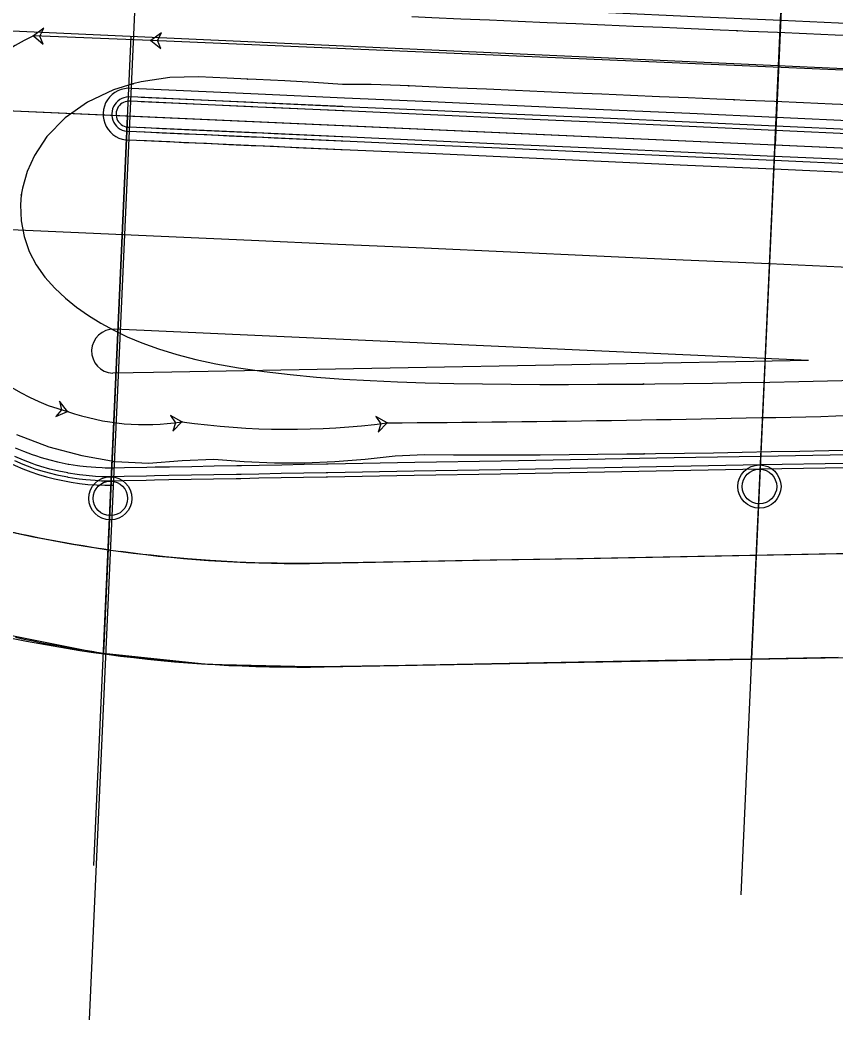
# Model space of a CAD drawing. Extents: x -70 to 701944, y -4 to 666871.
# Drawn here: x 667104.8 to 667199.3, y 656473.2 to 656589 of the extents above; entities that cross this region are included whole.
import ezdxf

# ---------------------------------------------------------------- set-up
doc = ezdxf.new("R2010")
doc.units = 0
for name, color, linetype in [('R_Detour', 7, 'Continuous'), ('R_Draft', 7, 'Continuous'), ('R_Horz Alg', 7, 'Continuous'), ('R_No Plot', 7, 'Continuous'), ('R_Proposed Road', 7, 'Continuous'), ('R_Striping', 7, 'Continuous'), ('R_Water', 7, 'Continuous'), ('T_Vehicle Path Lt Minor', 7, 'Continuous')]:
    doc.layers.add(name, color=color, linetype=linetype)

msp = doc.modelspace()

# ---------------------------------------------------------------- linework, layer by layer
at = {"layer": 'R_Detour'}
for p, q in [((667197.76, 656697.4), (667192.62, 656583.69)), ((667113.36, 656491.08), (667117.7, 656587.07)), ((667188.29, 656487.69), (667192.62, 656583.69))]:
    msp.add_line(p, q, dxfattribs=at)
at = {"layer": 'R_Draft'}
msp.add_line((667112.85, 656473.21), (667123.53, 656709.54), dxfattribs=at)
msp.add_arc((667115.16, 656562.11), 27, 205.1149, 271.0324, dxfattribs=at)
at = {"layer": 'R_Horz Alg'}
msp.add_line((667725.26, 656559.62), (664961.47, 656684.5), dxfattribs=at)
msp.add_lwpolyline([(667192.31, 656576.69), (667192.94, 656590.68)], dxfattribs=at)
at = {"layer": 'R_No Plot'}
for p, q in [((667813.84, 656555.62), (664810.54, 656691.32)), ((667725.26, 656559.62), (664961.47, 656684.5))]:
    msp.add_line(p, q, dxfattribs=at)
for points in [[(667104.77, 656633.21), (667194.68, 656629.14), (667192.23, 656574.48), (667102.28, 656578.51)], [(667194.68, 656629.14), (667294.57, 656624.63), (667292.11, 656569.97), (667192.23, 656574.48)], [(667102.28, 656578.51), (667099.59, 656518.56), (667114.47, 656515.6), (667117.28, 656577.84)], [(667117.28, 656577.84), (667114.47, 656515.66), (667126.51, 656514.4), (667140.02, 656514.09), (667189.52, 656514.99), (667192.23, 656574.48)], [(667192.21, 656574.49), (667189.52, 656514.99), (667289.7, 656516.8), (667292.11, 656569.97)]]:
    msp.add_lwpolyline(points, close=True, dxfattribs=at)
for centre in [(667190.42, 656534.97), (667115.28, 656533.6)]:
    msp.add_circle(centre, 2.5, dxfattribs=at)
at = {"layer": 'R_Proposed Road'}
for points in [[(667317.52, 656572.04), (667312.23, 656572.28), (667302.24, 656572.73), (667292.25, 656573.18), (667282.26, 656573.63), (667272.27, 656574.08), (667262.28, 656574.53), (667252.29, 656574.99), (667242.3, 656575.44), (667241.7, 656575.46), (667239.8, 656575.55), (667232.31, 656575.89), (667222.32, 656576.34), (667212.33, 656576.79), (667202.34, 656577.24), (667192.35, 656577.69), (667182.36, 656578.14), (667172.37, 656578.6), (667162.38, 656579.05), (667152.39, 656579.5), (667142.4, 656579.95), (667132.41, 656580.4), (667117.74, 656581.06)], [(667317.48, 656571.04), (667312.18, 656571.28), (667302.2, 656571.73), (667292.21, 656572.18), (667282.22, 656572.63), (667272.23, 656573.08), (667262.24, 656573.54), (667252.25, 656573.99), (667242.26, 656574.44), (667241.66, 656574.46), (667239.76, 656574.55), (667232.27, 656574.89), (667222.28, 656575.34), (667212.29, 656575.79), (667202.3, 656576.24), (667192.31, 656576.69), (667182.32, 656577.15), (667172.33, 656577.6), (667162.34, 656578.05), (667152.35, 656578.5), (667142.36, 656578.95), (667132.37, 656579.4), (667117.66, 656580.07)], [(667202.3, 656576.24), (667192.31, 656576.69), (667182.32, 656577.15), (667172.33, 656577.6), (667162.34, 656578.05), (667152.35, 656578.5), (667142.36, 656578.95), (667142.19, 656578.96), (667139.6, 656579.08), (667137, 656579.19), (667134.41, 656579.31), (667132.37, 656579.4), (667131.81, 656579.43), (667129.22, 656579.55), (667126.62, 656579.66), (667124.03, 656579.78), (667122.38, 656579.85), (667121.44, 656579.9), (667118.85, 656580.01)], [(667317.46, 656570.54), (667312.16, 656570.78), (667302.17, 656571.23), (667292.18, 656571.68), (667282.19, 656572.13), (667272.2, 656572.58), (667262.21, 656573.04), (667252.22, 656573.49), (667242.23, 656573.94), (667241.63, 656573.97), (667239.74, 656574.05), (667232.24, 656574.39), (667222.25, 656574.84), (667212.26, 656575.29), (667202.27, 656575.74), (667192.28, 656576.2), (667182.29, 656576.65), (667172.31, 656577.1), (667162.32, 656577.55), (667152.33, 656578), (667142.34, 656578.45), (667132.35, 656578.9), (667117.62, 656579.57)], [(667202.27, 656575.74), (667192.28, 656576.2), (667182.29, 656576.65), (667172.31, 656577.1), (667162.32, 656577.55), (667152.33, 656578), (667142.34, 656578.45), (667142.16, 656578.46), (667139.57, 656578.58), (667136.98, 656578.69), (667134.38, 656578.81), (667132.35, 656578.9), (667131.79, 656578.93), (667129.19, 656579.05), (667126.6, 656579.16), (667124.01, 656579.28), (667122.36, 656579.35), (667121.42, 656579.4), (667118.83, 656579.51)], [(667317.32, 656567.54), (667312.03, 656567.78), (667302.04, 656568.23), (667292.05, 656568.68), (667282.06, 656569.14), (667272.07, 656569.59), (667262.08, 656570.04), (667252.09, 656570.49), (667242.1, 656570.94), (667241.5, 656570.97), (667239.6, 656571.05), (667232.11, 656571.39), (667222.12, 656571.84), (667212.13, 656572.3), (667202.14, 656572.75), (667192.15, 656573.2), (667182.16, 656573.65), (667172.17, 656574.1), (667162.18, 656574.55), (667152.19, 656575), (667142.2, 656575.45), (667132.21, 656575.91), (667117.47, 656576.57)], [(667202.14, 656572.75), (667192.15, 656573.2), (667182.16, 656573.65), (667172.17, 656574.1), (667162.18, 656574.55), (667152.19, 656575), (667142.2, 656575.45), (667142.03, 656575.46), (667139.44, 656575.58), (667136.84, 656575.7), (667134.25, 656575.81), (667132.21, 656575.91), (667131.65, 656575.93), (667129.06, 656576.05), (667126.46, 656576.17), (667123.87, 656576.28), (667122.22, 656576.36), (667121.28, 656576.4), (667118.69, 656576.52)], [(667317.3, 656567.04), (667312, 656567.28), (667302.01, 656567.73), (667292.02, 656568.19), (667282.03, 656568.64), (667272.05, 656569.09), (667262.06, 656569.54), (667252.07, 656569.99), (667242.08, 656570.44), (667241.48, 656570.47), (667239.58, 656570.55), (667232.09, 656570.89), (667222.1, 656571.34), (667212.11, 656571.8), (667202.12, 656572.25), (667192.13, 656572.7), (667182.14, 656573.15), (667172.15, 656573.6), (667162.16, 656574.05), (667152.17, 656574.5), (667142.18, 656574.96), (667132.19, 656575.41), (667117.47, 656576.07)], [(667202.12, 656572.25), (667192.13, 656572.7), (667182.14, 656573.15), (667172.15, 656573.6), (667162.16, 656574.05), (667152.17, 656574.5), (667142.18, 656574.96), (667142.01, 656574.96), (667139.41, 656575.08), (667136.82, 656575.2), (667134.23, 656575.31), (667132.19, 656575.41), (667131.63, 656575.43), (667129.04, 656575.55), (667126.44, 656575.67), (667123.85, 656575.78), (667122.2, 656575.86), (667121.26, 656575.9), (667118.67, 656576.02)], [(667317.25, 656566.04), (667311.96, 656566.28), (667301.97, 656566.73), (667291.98, 656567.19), (667281.99, 656567.64), (667272, 656568.09), (667262.01, 656568.54), (667252.02, 656568.99), (667242.03, 656569.44), (667241.43, 656569.47), (667239.53, 656569.56), (667232.04, 656569.89), (667222.05, 656570.35), (667212.06, 656570.8), (667202.07, 656571.25), (667192.08, 656571.7), (667182.09, 656572.15), (667172.1, 656572.6), (667162.11, 656573.05), (667152.12, 656573.51), (667142.13, 656573.96), (667132.14, 656574.41), (667117.44, 656575.07)], [(667202.07, 656571.25), (667192.08, 656571.7), (667182.09, 656572.15), (667172.1, 656572.6), (667162.11, 656573.05), (667152.12, 656573.51), (667142.13, 656573.96), (667141.96, 656573.96), (667139.37, 656574.08), (667136.78, 656574.2), (667134.18, 656574.32), (667132.14, 656574.41), (667131.59, 656574.43), (667128.99, 656574.55), (667126.4, 656574.67), (667123.8, 656574.78), (667122.15, 656574.86), (667121.21, 656574.9), (667118.63, 656575.02)], [(667115.74, 656537.11), (667115.74, 656537.11), (667114.67, 656537.11), (667114.33, 656537.12), (667113.6, 656537.16), (667112.53, 656537.24), (667111.75, 656537.33), (667111.47, 656537.37), (667110.46, 656537.54), (667110.41, 656537.54), (667109.36, 656537.76), (667109.19, 656537.79), (667108.32, 656538.01), (667107.29, 656538.31), (667106.65, 656538.51), (667106.27, 656538.64), (667105.27, 656539.02), (667104.28, 656539.43)], [(667115.7, 656536.1), (667115.69, 656536.1), (667114.62, 656536.1), (667114.28, 656536.11), (667113.55, 656536.15), (667112.48, 656536.23), (667111.71, 656536.33), (667111.42, 656536.36), (667110.41, 656536.53), (667110.36, 656536.54), (667109.31, 656536.75), (667109.15, 656536.79), (667108.27, 656537), (667107.24, 656537.3), (667106.61, 656537.5), (667106.23, 656537.63), (667105.22, 656538.01), (667104.24, 656538.43)], [(667200.6, 656538.65), (667190.58, 656538.46), (667180.56, 656538.28), (667170.54, 656538.1), (667160.52, 656537.92), (667150.51, 656537.74), (667140.49, 656537.56), (667140.32, 656537.55), (667137.72, 656537.51), (667135.12, 656537.46), (667132.51, 656537.41), (667130.47, 656537.38), (667129.91, 656537.37), (667127.31, 656537.32), (667124.71, 656537.27), (667122.11, 656537.23), (667120.45, 656537.2), (667119.51, 656537.18), (667116.91, 656537.13), (667115.74, 656537.11)], [(667115.67, 656535.6), (667115.67, 656535.6), (667114.6, 656535.6), (667114.26, 656535.61), (667113.53, 656535.65), (667112.46, 656535.74), (667111.68, 656535.83), (667111.4, 656535.86), (667110.39, 656536.03), (667110.34, 656536.04), (667109.29, 656536.25), (667109.13, 656536.29), (667108.25, 656536.5), (667107.22, 656536.8), (667106.59, 656537), (667106.2, 656537.13), (667105.2, 656537.51), (667104.21, 656537.93)], [(667200.53, 656537.15), (667190.51, 656536.97), (667180.49, 656536.78), (667170.48, 656536.6), (667160.46, 656536.42), (667150.44, 656536.24), (667140.42, 656536.06), (667140.25, 656536.06), (667137.65, 656536.01), (667135.05, 656535.96), (667132.45, 656535.92), (667130.4, 656535.88), (667129.84, 656535.87), (667127.24, 656535.82), (667124.64, 656535.77), (667122.04, 656535.73), (667120.38, 656535.7), (667119.44, 656535.68), (667116.85, 656535.63), (667115.67, 656535.6)], [(667200.55, 656537.65), (667190.53, 656537.47), (667180.52, 656537.28), (667170.5, 656537.1), (667160.48, 656536.92), (667150.46, 656536.74), (667140.44, 656536.56), (667140.27, 656536.56), (667137.67, 656536.51), (667135.07, 656536.46), (667132.47, 656536.41), (667130.42, 656536.38), (667129.87, 656536.37), (667127.26, 656536.32), (667124.66, 656536.27), (667122.06, 656536.23), (667120.41, 656536.2), (667119.46, 656536.18), (667116.87, 656536.13), (667115.7, 656536.1)], [(667115.31, 656527.6), (667115.31, 656527.6), (667114.24, 656527.76), (667113.91, 656527.81), (667113.18, 656527.92), (667112.12, 656528.09), (667111.34, 656528.22), (667111.06, 656528.27), (667110.05, 656528.44), (667110, 656528.45), (667108.95, 656528.64), (667108.78, 656528.67), (667107.9, 656528.84), (667106.87, 656529.04), (667106.23, 656529.17), (667105.85, 656529.25), (667104.84, 656529.46), (667103.84, 656529.68)], [(667319.55, 656529.33), (667314.84, 656529.25), (667309.53, 656529.15), (667299.52, 656528.97), (667289.5, 656528.79), (667279.48, 656528.61), (667269.46, 656528.43), (667259.44, 656528.24), (667249.42, 656528.06), (667239.4, 656527.88), (667238.8, 656527.87), (667236.9, 656527.84), (667229.38, 656527.7), (667219.36, 656527.52), (667209.35, 656527.34), (667199.33, 656527.16), (667189.31, 656526.97), (667179.29, 656526.79), (667169.27, 656526.61), (667159.26, 656526.43), (667149.24, 656526.25), (667139.8, 656526.09)], [(667200.08, 656527.16), (667190.06, 656526.98), (667180.04, 656526.79), (667170.02, 656526.61), (667160.01, 656526.43), (667149.99, 656526.25), (667139.97, 656526.07), (667139.8, 656526.09), (667137.2, 656526.07), (667134.6, 656526.08), (667132, 656526.15), (667129.97, 656526.23), (667129.41, 656526.25), (667126.82, 656526.4), (667124.22, 656526.6), (667121.64, 656526.83), (667119.99, 656527.01), (667119.05, 656527.12), (667116.48, 656527.44)], [(667114.77, 656515.61), (667114.77, 656515.61), (667113.7, 656515.77), (667113.36, 656515.82), (667112.64, 656515.93), (667111.57, 656516.1), (667110.8, 656516.23), (667110.51, 656516.28), (667109.5, 656516.46), (667109.46, 656516.47), (667108.41, 656516.66), (667108.24, 656516.69), (667107.36, 656516.85), (667106.33, 656517.06), (667105.69, 656517.18), (667105.31, 656517.26), (667104.3, 656517.48)], [(667199.54, 656515.17), (667189.52, 656514.99), (667179.5, 656514.81), (667169.48, 656514.63), (667159.46, 656514.44), (667149.45, 656514.26), (667139.43, 656514.08), (667139.26, 656514.1), (667136.66, 656514.08), (667134.06, 656514.1), (667131.46, 656514.16), (667129.42, 656514.24), (667128.87, 656514.27), (667126.27, 656514.42), (667123.68, 656514.61), (667121.1, 656514.85), (667119.45, 656515.02), (667118.51, 656515.13), (667115.94, 656515.45)]]:
    msp.add_lwpolyline(points, dxfattribs=at)
for centre, radius, start, end in [((667117.44, 656578.08), 3, 84.6551, 270.1709), ((667117.44, 656578.08), 2, 83.848, 270.5907), ((667117.44, 656578.08), 1.5, 83.2974, 271.0813), ((667137.01, 656680.07), 154, 253.6378, 271.0369), ((667137.01, 656680.07), 166, 253.6378, 271.0369)]:
    msp.add_arc(centre, radius, start, end, dxfattribs=at)
at = {"layer": 'R_Striping'}
for points in [[(667315.06, 656583.4), (667312.83, 656583.51), (667302.84, 656583.96), (667292.84, 656584.41), (667282.84, 656584.86), (667272.85, 656585.31), (667262.85, 656585.76), (667252.85, 656586.21), (667242.86, 656586.67), (667242.26, 656586.69), (667240.36, 656586.78), (667232.87, 656587.12), (667222.88, 656587.57), (667212.9, 656588.02), (667202.91, 656588.47), (667192.92, 656588.92), (667182.94, 656589.37), (667172.95, 656589.83), (667162.97, 656590.28), (667152.98, 656590.73), (667142.99, 656591.18), (667133.01, 656591.63), (667117.92, 656592.31)], [(667316.9, 656555.08), (667311.45, 656555.33), (667301.46, 656555.78), (667291.47, 656556.23), (667281.48, 656556.68), (667271.49, 656557.13), (667261.5, 656557.58), (667251.51, 656558.03), (667241.53, 656558.48), (667240.93, 656558.51), (667239.03, 656558.6), (667231.54, 656558.94), (667221.55, 656559.39), (667211.56, 656559.84), (667201.56, 656560.29), (667191.57, 656560.74), (667181.58, 656561.19), (667171.59, 656561.64), (667161.6, 656562.1), (667151.61, 656562.55), (667141.62, 656563), (667131.63, 656563.45), (667085.38, 656565.51)], [(667196.1, 656549.56), (667115.76, 656553.19)], [(667196.1, 656549.56), (667120.26, 656548.18), (667115.55, 656548.1)]]:
    msp.add_lwpolyline(points, dxfattribs=at)
msp.add_arc((667115.66, 656550.64), 2.55, 87.9513, 267.5209, dxfattribs=at)
at = {"layer": 'R_Water'}
for centre in [(667190.42, 656534.97), (667115.28, 656533.6)]:
    msp.add_circle(centre, 2, dxfattribs=at)
at = {"layer": 'T_Vehicle Path Lt Minor'}
for p, q in [((667119.98, 656586.63), (667106.37, 656587.16)), ((667258.72, 656580.68), (667119.98, 656586.63))]:
    msp.add_line(p, q, dxfattribs=at)
for points in [[(667187.86, 656587.73), (667185.86, 656587.81), (667182.52, 656587.95), (667179.19, 656588.1), (667175.85, 656588.24), (667172.52, 656588.38), (667169.18, 656588.53), (667165.85, 656588.67), (667162.51, 656588.81), (667159.18, 656588.96), (667155.84, 656589.1), (667152.51, 656589.24), (667150.17, 656589.34)], [(667201.2, 656587.15), (667199.2, 656587.24), (667195.86, 656587.38), (667192.53, 656587.52), (667189.19, 656587.67), (667187.86, 656587.73)], [(667131.15, 656582.15), (667128.82, 656582.24), (667125.48, 656582.39), (667122.15, 656582.31), (667118.86, 656581.81), (667117.88, 656581.58)], [(667149.83, 656581.35), (667148.83, 656581.39), (667145.49, 656581.53), (667142.15, 656581.52), (667138.82, 656581.73), (667135.49, 656581.96), (667132.15, 656582.1), (667131.15, 656582.15)], [(667117.88, 656581.58), (667115.64, 656580.88), (667112.65, 656579.48), (667110.04, 656577.66), (667107.92, 656575.48), (667106.48, 656573.31), (667105.64, 656571.44), (667105.1, 656569.53), (667104.97, 656568.75)], [(667187.51, 656579.73), (667185.51, 656579.82), (667182.18, 656579.96), (667178.84, 656580.1), (667175.51, 656580.25), (667172.17, 656580.39), (667168.84, 656580.53), (667165.5, 656580.68), (667162.17, 656580.82), (667158.83, 656580.96), (667155.5, 656581.1), (667152.16, 656581.25), (667149.83, 656581.35)], [(667200.85, 656579.16), (667198.85, 656579.25), (667195.52, 656579.39), (667192.18, 656579.53), (667188.85, 656579.68), (667187.51, 656579.73)], [(667104.97, 656568.75), (667104.87, 656567.6), (667104.95, 656565.72), (667105.3, 656563.91), (667105.89, 656562.19), (667106.71, 656560.62), (667107.71, 656559.21), (667108.85, 656557.94), (667110.07, 656556.79), (667111.36, 656555.75), (667112.74, 656554.78), (667114.18, 656553.89), (667115.67, 656553.07), (667117.24, 656552.32), (667118.93, 656551.6), (667120.84, 656550.9), (667122.96, 656550.25), (667125.19, 656549.68), (667127.5, 656549.18), (667130.13, 656548.71), (667133.07, 656548.28), (667136.08, 656547.93), (667139.13, 656547.65), (667142.23, 656547.42), (667145.36, 656547.24), (667148.51, 656547.1), (667151.73, 656546.99), (667155.04, 656546.91), (667158.36, 656546.85), (667161.68, 656546.81), (667165.01, 656546.8), (667168.33, 656546.79), (667171.66, 656546.81), (667174.99, 656546.83), (667176.99, 656546.84)], [(667176.99, 656546.84), (667178.32, 656546.86), (667181.65, 656546.9), (667184.98, 656546.94), (667188.31, 656547), (667191.64, 656547.06), (667194.98, 656547.12), (667198.31, 656547.19), (667201.64, 656547.27)], [(667104.42, 656541), (667108.16, 656539.57), (667111.98, 656538.55), (667115.82, 656537.88), (667119.71, 656537.69), (667123.6, 656537.98), (667127.27, 656538.13), (667130.76, 656537.86), (667134.27, 656537.73), (667137.77, 656537.73), (667141.28, 656537.87), (667144.77, 656538.14), (667148.26, 656538.54), (667151.66, 656538.66), (667155, 656538.64), (667158.35, 656538.64), (667161.69, 656538.64), (667165.03, 656538.65), (667168.38, 656538.67), (667171.72, 656538.7), (667175.06, 656538.74), (667177.07, 656538.77)], [(667177.07, 656538.77), (667178.4, 656538.78), (667181.75, 656538.83), (667185.09, 656538.89), (667188.43, 656538.95), (667191.77, 656539.01), (667195.11, 656539.08), (667198.46, 656539.16), (667201.8, 656539.23)]]:
    msp.add_lwpolyline(points, dxfattribs=at)
for points in [[(667106.37, 656587.16), (667107.52, 656586.2), (667107.12, 656587.13), (667107.59, 656588.03)], [(667119.98, 656586.63), (667121.13, 656585.67), (667120.73, 656586.6), (667121.21, 656587.49)], [(667110.33, 656543.66), (667109.41, 656544.85), (667109.61, 656543.85), (667108.95, 656543.08)], [(667123.55, 656542.47), (667122.23, 656543.19), (667122.81, 656542.35), (667122.52, 656541.38)], [(667147.33, 656542.34), (667146.03, 656543.09), (667146.59, 656542.24), (667146.27, 656541.28)]]:
    msp.add_lwpolyline(points, close=True, dxfattribs=at)
for centre in [(667106.37, 656587.16), (667106.37, 656587.16), (667187.86, 656587.73), (667187.86, 656587.73), (667119.98, 656586.63), (667119.98, 656586.63), (667131.15, 656582.15), (667131.15, 656582.15), (667117.88, 656581.58), (667117.88, 656581.58), (667149.83, 656581.35), (667149.83, 656581.35), (667187.51, 656579.73), (667187.51, 656579.73), (667104.97, 656568.75), (667104.97, 656568.75), (667176.99, 656546.84), (667176.99, 656546.84), (667110.33, 656543.66), (667110.33, 656543.66), (667123.55, 656542.47), (667123.55, 656542.47), (667147.33, 656542.34), (667147.33, 656542.34), (667177.07, 656538.77), (667177.07, 656538.77)]:
    msp.add_circle(centre, 0.0417, dxfattribs=at)
for centre, radius, start, end in [((667116.53, 656566.05), 23.43, 115.7114, 208.4288), ((667116.11, 656565.91), 22.99, 208.623, 255.4468), ((667127.45, 659546.03), 3003.75, 270.37924, 272.49273), ((667119.28, 656569.1), 26.96, 250.6127, 279.0954), ((667135.93, 656629.88), 88.28, 261.9399, 277.4231)]:
    msp.add_arc(centre, radius, start, end, dxfattribs=at)

doc.saveas('drawing.dxf')
